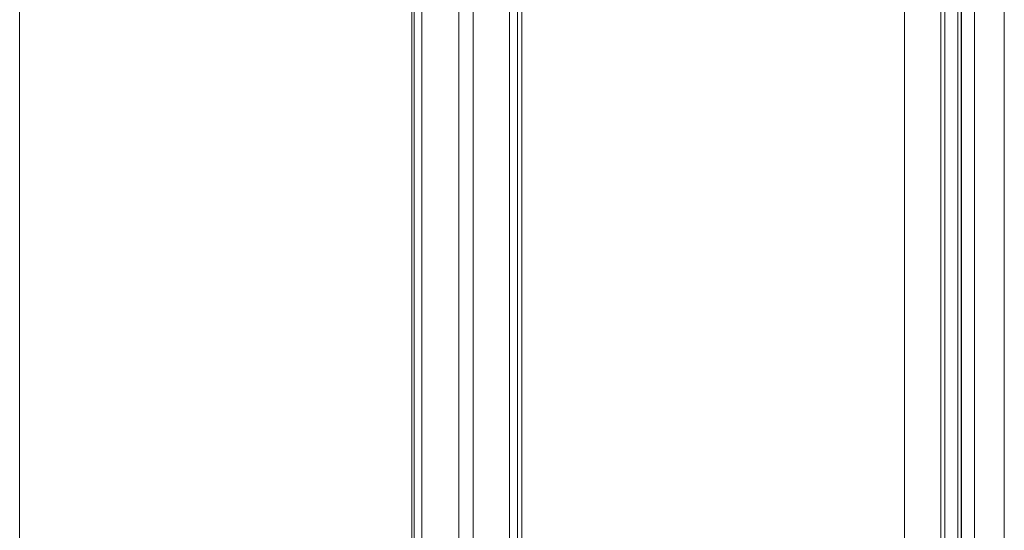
# Model space of a CAD drawing. Header units: inches. Extents: x 424 to 2043, y -237 to 445.
# Tile 767 of 965: x 873.225 to 874.674, y 213.597 to 214.347. Entities that reach past the tile are written whole.
import ezdxf

# ---------------------------------------------------------------- set-up
doc = ezdxf.new("R2010")
doc.units = ezdxf.units.IN
doc.header["$MEASUREMENT"] = 0
doc.layers.add('A-DOOR', color=31, linetype='Continuous', lineweight=9)
doc.layers.add('A-WALL', color=113, linetype='Continuous', lineweight=9)

# ---------------------------------------------------------------- blocks, each defined once
blk = doc.blocks.new('5-panel_Bi-fold_external_door_10806 - Type 1-239875-Section 1')
at = {"layer": 'A-DOOR'}
for p, q in [((-102.257, -3), (-102.257, -0.137)), ((-102.213, -3), (-102.213, -0.137)), ((-103.6611, -0.1992), (-103.6611, -2.937)), ((-103.0696, -2.937), (-103.0696, -0.1996)), ((-102.9407, -2.937), (-102.9407, -0.1996)), ((-102.3596, -0.1998), (-102.3596, -2.937)), ((-102.3063, -0.1998), (-102.3063, -2.937)), ((-102.3006, -0.1998), (-102.3006, -2.937)), ((-102.2757, -0.1998), (-102.2757, -2.937)), ((-103.0842, -2.8352), (-103.0842, -0.2743)), ((-103.0807, -2.8352), (-103.0807, -0.2743)), ((-102.9291, -2.8352), (-102.9291, -0.2743)), ((-102.9225, -2.8339), (-102.9225, -0.2756)), ((-102.2813, -0.287), (-102.2813, -2.852)), ((-102.2764, -2.852), (-102.2764, -0.287)), ((-103.0154, -1.688), (-103.0154, -0.3635)), ((-102.994, -1.688), (-102.994, -0.3635))]:
    blk.add_line(p, q, dxfattribs=at)

msp = doc.modelspace()

# ---------------------------------------------------------------- linework, layer by layer
at = {"layer": 'A-WALL'}
msp.add_line((874.6735, 214.9602), (874.6735, 212.0972), dxfattribs=at)

# ---------------------------------------------------------------- block references
at = {"layer": 'A-DOOR'}
msp.add_blockref('5-panel_Bi-fold_external_door_10806 - Type 1-239875-Section 1', (976.8865, 215.0972), dxfattribs=at)

doc.saveas('drawing.dxf')
